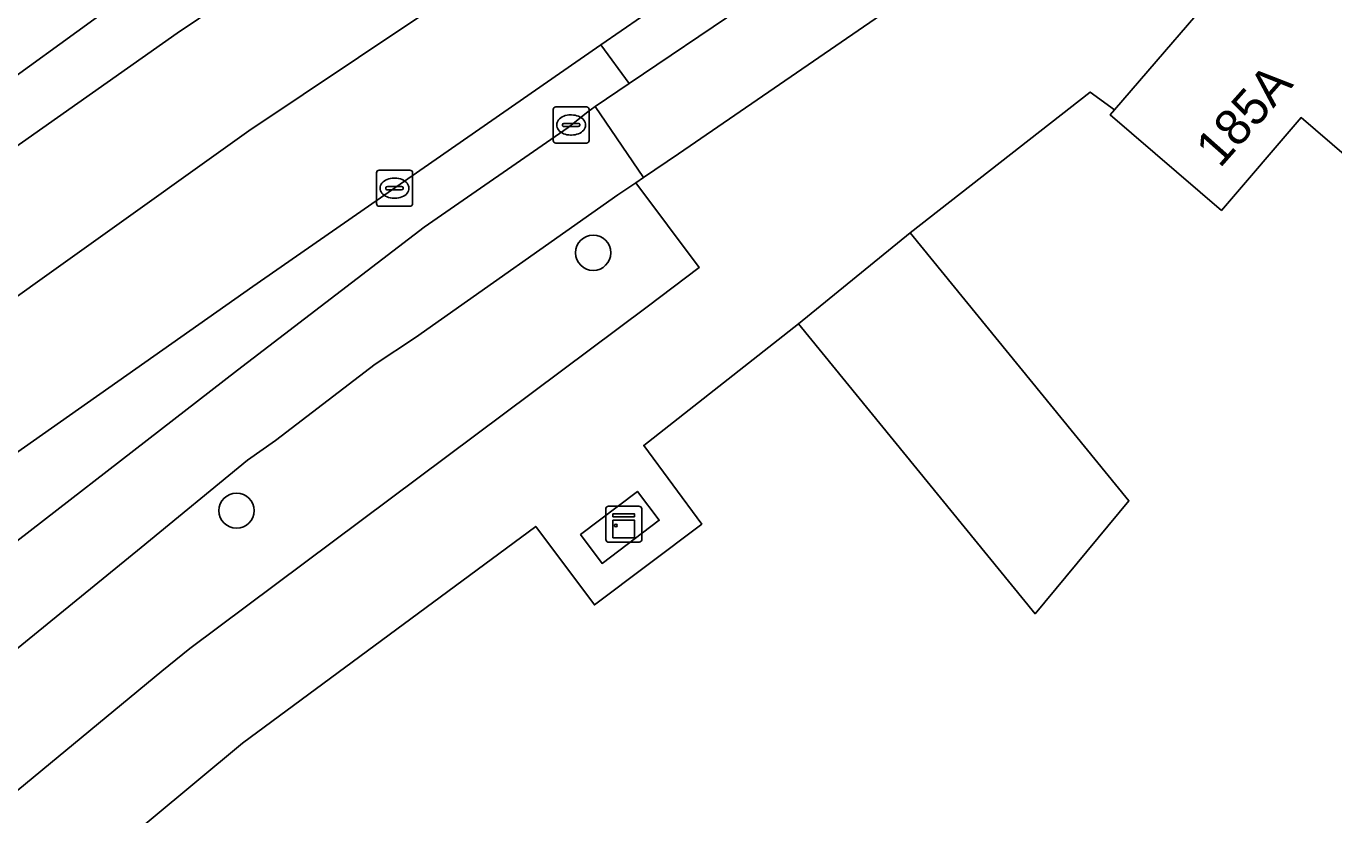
# Model space of a CAD drawing. Extents: x 162344 to 162869, y 381217 to 381818.
# Drawn here: x 162481.8 to 162518.08, y 381767.55 to 381789.43 of the extents above; entities that cross this region are included whole.
import ezdxf

# ---------------------------------------------------------------- set-up
doc = ezdxf.new("R2010")
doc.units = 0
for name, color, linetype in [('IMGEO_Berm_groen', 7, 'Continuous'), ('IMGEO_Boom', 7, 'Continuous'), ('IMGEO_Erf', 7, 'Continuous'), ('IMGEO_Fietspad_gesloten', 7, 'Continuous'), ('IMGEO_Fietspad_open', 7, 'Continuous'), ('IMGEO_Haag', 7, 'Continuous'), ('IMGEO_Kast', 7, 'Continuous'), ('IMGEO_Kolk', 7, 'Continuous'), ('IMGEO_Lage_trafo', 7, 'Continuous'), ('IMGEO_Muur', 7, 'Continuous'), ('IMGEO_Pand', 7, 'Continuous'), ('IMGEO_Pand_nummerreeks', 7, 'Continuous'), ('IMGEO_Rijbaan_regionaal_gesloten', 7, 'Continuous'), ('IMGEO_Verkeerseiland_groen', 7, 'Continuous'), ('IMGEO_Voetpad_open', 7, 'Continuous')]:
    doc.layers.add(name, color=color, linetype=linetype)

msp = doc.modelspace()

# ---------------------------------------------------------------- linework, layer by layer
at = {"layer": 'IMGEO_Berm_groen'}
msp.add_lwpolyline([(162485.569, 381771.54), (162486.346, 381772.165), (162499.033, 381781.642), (162500.475, 381782.734), (162498.716, 381785.09), (162498.222, 381784.754), (162492.604, 381780.797), (162491.487, 381780.055), (162488.724, 381777.94), (162487.946, 381777.388), (162484.993, 381774.972), (162478.211, 381769.449), (162471.4, 381763.826), (162457.878, 381752.522), (162455.794, 381750.801), (162451.521, 381747.272), (162447.905, 381744.275), (162433.442, 381732.29), (162428.876, 381728.513), (162426.389, 381726.442), (162426.314, 381726.37), (162428.207, 381724.094), (162451.823, 381743.637), (162459.348, 381749.88)], close=True, dxfattribs=at)
at = {"layer": 'IMGEO_Boom'}
for centre in [(162497.535, 381783.146), (162487.639, 381775.992)]:
    msp.add_circle(centre, 0.489, dxfattribs=at)
at = {"layer": 'IMGEO_Erf'}
msp.add_lwpolyline([(162519.691, 381784.738), (162517.175, 381786.899), (162514.963, 381784.324), (162511.88, 381786.972), (162511.997, 381787.108), (162511.324, 381787.606), (162506.332, 381783.699), (162512.399, 381776.26), (162509.796, 381773.129), (162503.234, 381781.172), (162498.939, 381777.8), (162500.549, 381775.618), (162497.567, 381773.375), (162495.941, 381775.556), (162487.804, 381769.538), (162485.213, 381767.386)], dxfattribs=at)
at = {"layer": 'IMGEO_Fietspad_gesloten'}
msp.add_lwpolyline([(162515.067, 381799.109), (162510.992, 381796.301), (162510.929, 381796.213), (162498.53, 381787.845), (162497.586, 381787.208), (162498.927, 381785.234), (162499.898, 381785.893), (162516.423, 381797.237)], dxfattribs=at)
at = {"layer": 'IMGEO_Fietspad_open'}
msp.add_lwpolyline([(162478.211, 381769.449), (162484.993, 381774.972), (162487.946, 381777.388), (162488.724, 381777.94), (162491.487, 381780.055), (162492.604, 381780.797), (162498.222, 381784.754), (162498.716, 381785.09), (162498.927, 381785.234), (162497.586, 381787.208), (162497.383, 381787.061), (162496.837, 381786.624), (162492.847, 381783.857), (162487.669, 381779.887), (162479.401, 381773.49), (162473.627, 381768.749), (162469.707, 381765.621), (162465.698, 381762.373), (162457.272, 381755.297), (162454.619, 381753.172)], dxfattribs=at)
at = {"layer": 'IMGEO_Haag'}
msp.add_lwpolyline([(162479.401, 381773.49), (162487.669, 381779.887), (162492.847, 381783.857), (162496.837, 381786.624), (162497.383, 381787.061), (162497.586, 381787.208), (162498.53, 381787.845), (162497.75, 381788.92), (162496.598, 381788.121), (162488.093, 381782.207), (162479.504, 381776.17), (162472.053, 381770.655), (162467.953, 381767.716), (162463.784, 381764.558), (162459.974, 381761.291), (162459.215, 381760.482), (162459.098, 381760.385), (162458.667, 381759.873), (162455.999, 381756.704), (162454.038, 381753.891), (162453.983, 381753.716)], dxfattribs=at)
at = {"layer": 'IMGEO_Kast'}
for p, q in [((162497.885, 381775.19), (162497.885, 381776.031)), ((162497.885, 381776.031), (162497.885, 381775.19)), ((162497.96, 381776.115), (162498.801, 381776.115)), ((162498.801, 381776.115), (162497.96, 381776.115)), ((162498.885, 381776.04), (162498.885, 381775.199)), ((162498.885, 381775.199), (162498.885, 381776.04)), ((162498.81, 381775.115), (162497.969, 381775.115)), ((162497.969, 381775.115), (162498.81, 381775.115))]:
    msp.add_line(p, q, dxfattribs=at)
for points in [[(162498.08, 381775.905), (162498.68, 381775.905), (162498.68, 381775.82), (162498.08, 381775.82), (162498.08, 381775.905)], [(162498.08, 381775.73), (162498.68, 381775.73), (162498.68, 381775.241), (162498.08, 381775.241), (162498.08, 381775.73)]]:
    msp.add_lwpolyline(points, dxfattribs=at)
msp.add_circle((162498.164, 381775.579), 0.0377, dxfattribs=at)
for centre, start, end in [((162497.963, 381776.037), 92.4484, 184.2845), ((162497.963, 381776.037), 92.4484, 184.2845), ((162498.807, 381776.037), 2.4484, 94.2845), ((162498.807, 381776.037), 2.4484, 94.2845), ((162497.963, 381775.193), 182.4484, 274.2845), ((162497.963, 381775.193), 182.4484, 274.2845), ((162498.807, 381775.193), 272.4484, 4.2845), ((162498.807, 381775.193), 272.4484, 4.2845)]:
    msp.add_arc(centre, 0.0779, start, end, dxfattribs=at)
at = {"layer": 'IMGEO_Kolk'}
for p, q in [((162496.422, 381786.266), (162496.422, 381787.118)), ((162496.497, 381787.192), (162497.349, 381787.192)), ((162496.91, 381786.972), (162496.935, 381786.972)), ((162497.423, 381787.118), (162497.423, 381786.266)), ((162496.681, 381786.686), (162496.681, 381786.698)), ((162497.119, 381786.649), (162496.721, 381786.649)), ((162496.724, 381786.735), (162497.122, 381786.735)), ((162497.165, 381786.698), (162497.165, 381786.686)), ((162497.349, 381786.192), (162496.497, 381786.192)), ((162496.933, 381786.412), (162496.908, 381786.412)), ((162491.597, 381785.438), (162492.449, 381785.438)), ((162491.522, 381784.512), (162491.522, 381785.364)), ((162492.01, 381785.218), (162492.035, 381785.218)), ((162492.523, 381785.364), (162492.523, 381784.512)), ((162491.781, 381784.932), (162491.781, 381784.944)), ((162492.219, 381784.895), (162491.821, 381784.895)), ((162491.824, 381784.981), (162492.222, 381784.981)), ((162492.033, 381784.658), (162492.008, 381784.658)), ((162492.265, 381784.944), (162492.265, 381784.932)), ((162492.449, 381784.438), (162491.597, 381784.438))]:
    msp.add_line(p, q, dxfattribs=at)
for points in [[(162496.422, 381786.266), (162496.422, 381787.118)], [(162496.497, 381787.192), (162497.349, 381787.192)], [(162497.423, 381787.118), (162497.423, 381786.266)], [(162497.349, 381786.192), (162496.497, 381786.192)], [(162491.597, 381785.438), (162492.449, 381785.438)], [(162491.522, 381784.512), (162491.522, 381785.364)], [(162492.523, 381785.364), (162492.523, 381784.512)], [(162492.449, 381784.438), (162491.597, 381784.438)]]:
    msp.add_lwpolyline(points, dxfattribs=at)
for centre, radius, start, end in [((162496.499, 381787.116), 0.0765, 91.552, 178.448), ((162496.499, 381787.116), 0.0765, 91.552, 178.448), ((162497.347, 381787.116), 0.0765, 1.552, 88.448), ((162497.347, 381787.116), 0.0765, 1.552, 88.448), ((162496.721, 381786.695), 0.0403, 85.8775, 175.7526), ((162496.718, 381786.685), 0.0366, 178.938, 274.7102), ((162497.122, 381786.692), 0.043, 264.8664, 352.4533), ((162497.126, 381786.697), 0.0386, 1.7309, 96.639), ((162496.499, 381786.268), 0.0765, 181.552, 268.448), ((162496.499, 381786.268), 0.0765, 181.552, 268.448), ((162497.347, 381786.268), 0.0765, 271.552, 358.448), ((162497.347, 381786.268), 0.0765, 271.552, 358.448), ((162491.599, 381785.362), 0.0765, 91.552, 178.448), ((162491.599, 381785.362), 0.0765, 91.552, 178.448), ((162492.447, 381785.362), 0.0765, 1.552, 88.448), ((162492.447, 381785.362), 0.0765, 1.552, 88.448), ((162491.821, 381784.941), 0.0403, 85.8775, 175.7526), ((162491.818, 381784.931), 0.0366, 178.938, 274.7102), ((162492.222, 381784.938), 0.043, 264.8664, 352.4533), ((162492.226, 381784.943), 0.0386, 1.7309, 96.639), ((162491.599, 381784.514), 0.0765, 181.552, 268.448), ((162491.599, 381784.514), 0.0765, 181.552, 268.448), ((162492.447, 381784.514), 0.0765, 271.552, 358.448), ((162492.447, 381784.514), 0.0765, 271.552, 358.448)]:
    msp.add_arc(centre, radius, start, end, dxfattribs=at)
for centre, major_axis, ratio, start_param, end_param in [((162496.909, 381786.692), (-0.387, 0.002), 0.722429, 4.712389, 7.853982), ((162496.934, 381786.692), (-0.39, 0.002), 0.717154, 1.570796, 4.712389), ((162492.009, 381784.938), (-0.387, 0.002), 0.722429, 4.712389, 7.853982), ((162492.034, 381784.938), (-0.39, 0.002), 0.717154, 1.570796, 4.712389)]:
    msp.add_ellipse(centre, major_axis=major_axis, ratio=ratio, start_param=start_param, end_param=end_param, dxfattribs=at)
at = {"layer": 'IMGEO_Lage_trafo'}
msp.add_lwpolyline([(162499.367, 381775.727), (162498.76, 381776.527), (162497.183, 381775.328), (162497.78, 381774.528)], close=True, dxfattribs=at)
at = {"layer": 'IMGEO_Muur'}
msp.add_lwpolyline([(162506.332, 381783.699), (162511.324, 381787.606), (162511.997, 381787.108)], dxfattribs=at)
at = {"layer": 'IMGEO_Pand'}
msp.add_lwpolyline([(162518.862, 381793.853), (162516.026, 381790.552), (162515.41, 381791.081), (162511.997, 381787.108), (162511.88, 381786.972), (162514.963, 381784.324), (162517.175, 381786.899), (162519.691, 381784.738), (162525.8, 381791.919), (162521.807, 381795.349)], dxfattribs=at)
msp.add_lwpolyline([(162503.234, 381781.172), (162509.796, 381773.129), (162512.399, 381776.26), (162506.332, 381783.699)], close=True, dxfattribs=at)
at = {"layer": 'IMGEO_Rijbaan_regionaal_gesloten'}
for points in [[(162413.937, 381732.148), (162423.062, 381739.723), (162431.872, 381747.037), (162437.95, 381751.987), (162443.678, 381756.767), (162448.118, 381760.406), (162452.532, 381764.078), (162460.004, 381770.05), (162462.961, 381772.361), (162467.63, 381775.893), (162472.077, 381779.228), (162476.706, 381782.594), (162481.29, 381785.927), (162485.993, 381789.244), (162490.703, 381792.409), (162495.443, 381795.528), (162500.303, 381798.654), (162503.485, 381800.7), (162505.352, 381801.9), (162503.213, 381803.804), (162491.496, 381795.301), (162462.115, 381773.979), (162410.314, 381731.264)], [(162507.878, 381799.651), (162505.352, 381801.9), (162503.485, 381800.7), (162500.303, 381798.654), (162495.443, 381795.528), (162490.703, 381792.409), (162485.993, 381789.244), (162481.29, 381785.927), (162476.706, 381782.594), (162472.077, 381779.228), (162467.63, 381775.893), (162462.961, 381772.361), (162460.004, 381770.05), (162452.532, 381764.078), (162448.118, 381760.406), (162443.678, 381756.767), (162437.95, 381751.987), (162431.872, 381747.037), (162423.062, 381739.723), (162413.937, 381732.148)], [(162432.575, 381743.159), (162436.784, 381746.691), (162438.186, 381747.867), (162441.029, 381750.253), (162443.872, 381752.638), (162446.658, 381754.976), (162451.047, 381758.551), (162453.892, 381760.911), (162456.943, 381763.266), (162462.466, 381767.749), (162468.395, 381772.277), (162472.884, 381775.62), (162477.307, 381778.912), (162483.409, 381783.265), (162487.984, 381786.53), (162492.531, 381789.574), (162497.297, 381792.703), (162498.579, 381793.545), (162507.878, 381799.651)], [(162510.314, 381797.483), (162507.878, 381799.651), (162498.579, 381793.545), (162497.297, 381792.703), (162492.531, 381789.574), (162487.984, 381786.53), (162483.409, 381783.265), (162477.307, 381778.912), (162472.884, 381775.62), (162468.395, 381772.277), (162462.466, 381767.749), (162456.943, 381763.266), (162453.892, 381760.911), (162451.047, 381758.551), (162446.658, 381754.976), (162443.872, 381752.638), (162441.029, 381750.253), (162438.186, 381747.867), (162436.784, 381746.691), (162432.575, 381743.159)], [(162467.953, 381767.716), (162472.053, 381770.655), (162479.504, 381776.17), (162488.093, 381782.207), (162496.598, 381788.121), (162497.75, 381788.92), (162500, 381790.48), (162505.352, 381794.191), (162507.455, 381795.639), (162508.461, 381796.323), (162510.032, 381797.37)]]:
    msp.add_lwpolyline(points, dxfattribs=at)
at = {"layer": 'IMGEO_Verkeerseiland_groen'}
for points in [[(162510.032, 381797.37), (162508.461, 381796.323), (162507.455, 381795.639), (162505.352, 381794.191), (162500, 381790.48), (162497.75, 381788.92), (162496.598, 381788.121), (162488.093, 381782.207), (162479.504, 381776.17), (162472.053, 381770.655), (162467.953, 381767.716), (162463.784, 381764.558), (162459.974, 381761.291), (162459.215, 381760.482), (162459.098, 381760.385), (162458.667, 381759.873), (162455.999, 381756.704), (162454.038, 381753.891), (162453.983, 381753.716)], [(162454.619, 381753.172), (162457.272, 381755.297), (162465.698, 381762.373), (162469.707, 381765.621), (162473.627, 381768.749), (162479.401, 381773.49), (162487.669, 381779.887), (162492.847, 381783.857), (162496.837, 381786.624), (162497.383, 381787.061), (162497.586, 381787.208), (162498.53, 381787.845), (162510.929, 381796.213)]]:
    msp.add_lwpolyline(points, dxfattribs=at)
at = {"layer": 'IMGEO_Voetpad_open'}
for points in [[(162516.423, 381797.237), (162499.898, 381785.893), (162498.927, 381785.234), (162498.716, 381785.09), (162500.475, 381782.734), (162499.033, 381781.642), (162486.346, 381772.165), (162485.569, 381771.54), (162459.348, 381749.88), (162451.823, 381743.637), (162428.207, 381724.094), (162426.314, 381726.37), (162426.277, 381726.338), (162424.054, 381724.411)], [(162477.365, 381760.866), (162480.048, 381763.094), (162482.459, 381765.097), (162484.202, 381766.545), (162485.213, 381767.386), (162487.804, 381769.538), (162495.941, 381775.556), (162497.567, 381773.375), (162500.549, 381775.618), (162498.939, 381777.8), (162503.234, 381781.172), (162506.332, 381783.699), (162511.324, 381787.606), (162511.997, 381787.108), (162515.41, 381791.081), (162516.026, 381790.552), (162518.862, 381793.853)]]:
    msp.add_lwpolyline(points, dxfattribs=at)
msp.add_lwpolyline([(162497.183, 381775.328), (162498.76, 381776.527), (162499.367, 381775.727), (162497.78, 381774.528)], close=True, dxfattribs=at)

# ---------------------------------------------------------------- texts
at = {"layer": 'IMGEO_Pand_nummerreeks'}
msp.add_text('185A', height=1, rotation=48.4778, dxfattribs=at).set_placement((162514.921, 381785.472))

doc.saveas('drawing.dxf')
